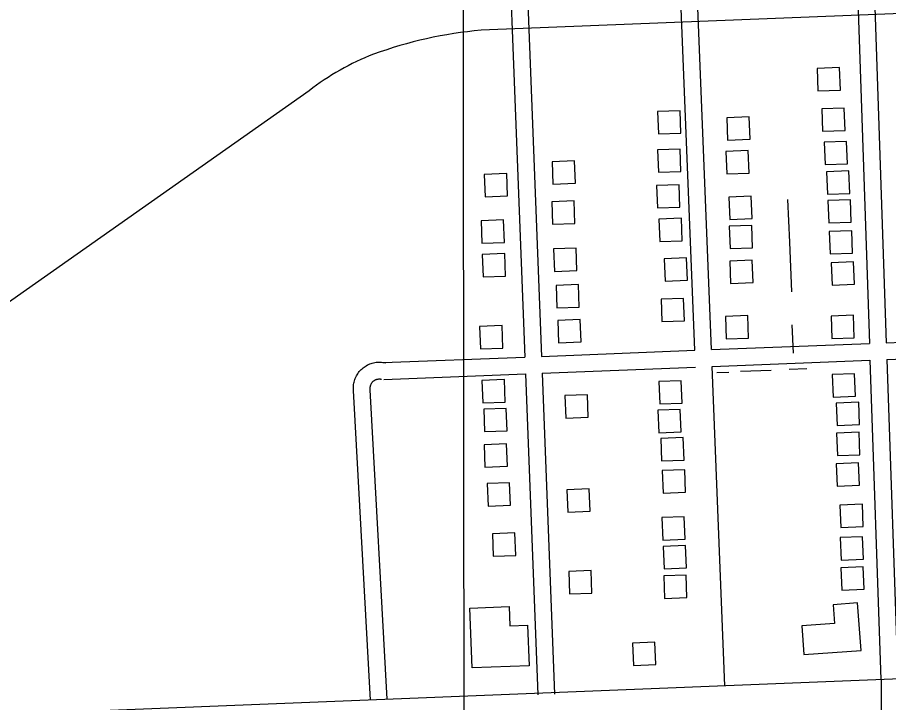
# Model space of a CAD drawing. Extents: x 3313447 to 3351316, y 703786 to 729172.
# Drawn here: x 3327294 to 3328846, y 716221 to 717443 of the extents above; entities that cross this region are included whole.
import ezdxf

# ---------------------------------------------------------------- set-up
doc = ezdxf.new("R2010")
doc.units = 0
for name, color, linetype in [('V-BLDG-OTLN', 7, 'Continuous'), ('V-GRID-MAJR', 7, 'Continuous'), ('V-ROAD-CNTR', 7, 'Continuous'), ('V-TOPO-SHOR', 7, 'Continuous')]:
    doc.layers.add(name, color=color, linetype=linetype)

msp = doc.modelspace()

# ---------------------------------------------------------------- linework, layer by layer
at = {"layer": 'V-BLDG-OTLN'}
for points in [[(3328760.2, 717313.1), (3328758.7, 717353.1), (3328718.7, 717351.5), (3328720.3, 717311.5)], [(3328476, 717236.2), (3328474.5, 717276.2), (3328434.5, 717274.6), (3328436, 717234.7)], [(3328768.5, 717241), (3328766.9, 717281), (3328727, 717279.5), (3328728.5, 717239.5)], [(3328599.2, 717225.3), (3328597.7, 717265.3), (3328557.7, 717263.8), (3328559.3, 717223.8)], [(3328772.9, 717181.5), (3328771.4, 717221.5), (3328731.4, 717219.9), (3328733, 717180)], [(3328476.1, 717167.9), (3328474.5, 717207.9), (3328434.5, 717206.4), (3328436.1, 717166.4)], [(3328597.7, 717165), (3328596.1, 717205), (3328556.1, 717203.4), (3328557.7, 717163.5)], [(3328288.1, 717146.7), (3328286.5, 717186.7), (3328246.6, 717185.1), (3328248.1, 717145.2)], [(3328167.2, 717124.1), (3328165.7, 717164.1), (3328125.7, 717162.6), (3328127.2, 717122.6)], [(3328777.1, 717128.7), (3328775.6, 717168.7), (3328735.6, 717167.2), (3328737.1, 717127.2)], [(3328474.2, 717104.3), (3328472.7, 717144.3), (3328432.7, 717142.8), (3328434.2, 717102.8)], [(3328287.3, 717075.3), (3328285.7, 717115.2), (3328245.8, 717113.7), (3328247.3, 717073.7)], [(3328602.9, 717083.7), (3328601.4, 717123.7), (3328561.4, 717122.2), (3328563, 717082.2)], [(3328779.5, 717077.6), (3328778, 717117.5), (3328738, 717116), (3328739.5, 717076)], [(3328161.5, 717041.4), (3328160, 717081.4), (3328120, 717079.8), (3328121.6, 717039.8)], [(3328478.5, 717044.4), (3328476.9, 717084.3), (3328437, 717082.8), (3328438.5, 717042.8)], [(3328603.8, 717031.7), (3328602.3, 717071.7), (3328562.3, 717070.2), (3328563.9, 717030.2)], [(3328782, 717022.2), (3328780.5, 717062.2), (3328740.5, 717060.6), (3328742.1, 717020.7)], [(3328163.5, 716981.3), (3328162, 717021.3), (3328122, 717019.8), (3328123.6, 716979.8)], [(3328290.8, 716991.3), (3328289.3, 717031.2), (3328249.3, 717029.7), (3328250.9, 716989.7)], [(3328487.8, 716973.9), (3328486.2, 717013.9), (3328446.3, 717012.3), (3328447.8, 716972.3)], [(3328604.7, 716969.6), (3328603.2, 717009.5), (3328563.2, 717008), (3328564.7, 716968)], [(3328785.4, 716966.7), (3328783.8, 717006.7), (3328743.8, 717005.2), (3328745.4, 716965.2)], [(3328295, 716926.1), (3328293.5, 716966.1), (3328253.5, 716964.5), (3328255.1, 716924.6)], [(3328482.3, 716901.6), (3328480.8, 716941.5), (3328440.8, 716940), (3328442.3, 716900)], [(3328596.8, 716870.7), (3328595.3, 716910.7), (3328555.3, 716909.2), (3328556.9, 716869.2)], [(3328785.1, 716871.4), (3328783.6, 716911.4), (3328743.6, 716909.8), (3328745.2, 716869.9)], [(3328298.1, 716863.8), (3328296.5, 716903.7), (3328256.6, 716902.2), (3328258.1, 716862.2)], [(3328158.9, 716853), (3328157.4, 716893), (3328117.4, 716891.4), (3328118.9, 716851.4)], [(3328787.2, 716767), (3328785.6, 716807), (3328745.7, 716805.5), (3328747.2, 716765.5)], [(3328163.1, 716756.7), (3328161.5, 716796.7), (3328121.6, 716795.2), (3328123.1, 716755.2)], [(3328478.3, 716754.7), (3328476.7, 716794.7), (3328436.8, 716793.1), (3328438.3, 716753.2)], [(3328311, 716729.6), (3328309.5, 716769.6), (3328269.5, 716768), (3328271.1, 716728.1)], [(3328794.5, 716716.5), (3328792.9, 716756.5), (3328753, 716754.9), (3328754.5, 716715)], [(3328166.2, 716705.3), (3328164.7, 716745.3), (3328124.7, 716743.7), (3328126.2, 716703.8)], [(3328476.6, 716703.5), (3328475, 716743.4), (3328435, 716741.9), (3328436.6, 716701.9)], [(3328481.6, 716653.1), (3328480, 716693.1), (3328440.1, 716691.5), (3328441.6, 716651.6)], [(3328795.1, 716662.7), (3328793.6, 716702.7), (3328753.6, 716701.2), (3328755.2, 716661.2)], [(3328166.9, 716642.2), (3328165.4, 716682.1), (3328125.4, 716680.6), (3328126.9, 716640.6)], [(3328794.4, 716608.1), (3328792.8, 716648.1), (3328752.8, 716646.5), (3328754.4, 716606.6)], [(3328484.4, 716595.9), (3328482.9, 716635.8), (3328442.9, 716634.3), (3328444.5, 716594.3)], [(3328172.4, 716572.8), (3328170.9, 716612.8), (3328130.9, 716611.2), (3328132.5, 716571.2)], [(3328314.3, 716561.8), (3328312.7, 716601.8), (3328272.8, 716600.3), (3328274.3, 716560.3)], [(3328801, 716534.5), (3328799.4, 716574.4), (3328759.4, 716572.9), (3328761, 716532.9)], [(3328483.5, 716512.1), (3328482, 716552), (3328442, 716550.5), (3328443.6, 716510.5)], [(3328181.7, 716483.1), (3328180.2, 716523.1), (3328140.2, 716521.5), (3328141.8, 716481.5)], [(3328801.4, 716476.5), (3328799.8, 716516.5), (3328759.9, 716514.9), (3328761.4, 716474.9)], [(3328485.9, 716460.7), (3328484.4, 716500.6), (3328444.4, 716499.1), (3328446, 716459.1)], [(3328802.6, 716422.8), (3328801.1, 716462.7), (3328761.1, 716461.2), (3328762.6, 716421.2)], [(3328317.6, 716416), (3328316.1, 716455.9), (3328276.1, 716454.4), (3328277.6, 716414.4)], [(3328486.9, 716408), (3328485.3, 716448), (3328445.4, 716446.5), (3328446.9, 716406.5)], [(3328695.4, 716306.4), (3328797, 716313.8), (3328790.9, 716398.4), (3328747.1, 716395.2), (3328749.5, 716361.9), (3328691.7, 716357.7)], [(3328104.3, 716282.4), (3328100.2, 716389.3), (3328169.9, 716392), (3328171.2, 716357.4), (3328202.8, 716358.6), (3328205.5, 716286.2)], [(3328431.3, 716288.4), (3328429.7, 716328.4), (3328389.8, 716326.8), (3328391.3, 716286.9)]]:
    msp.add_lwpolyline(points, close=True, dxfattribs=at)
at = {"layer": 'V-GRID-MAJR'}
msp.add_spline([(3328090.9, 715239.9), (3328083, 721301.5), (3328075.1, 727363.2), (3328075.1, 727366.3)], degree=3, dxfattribs=at)
at = {"layer": 'V-ROAD-CNTR'}
for points in [[(3328770.3, 718085.9), (3328812, 716861.2)], [(3328500.6, 716848.9), (3328451.9, 718067.9)], [(3328530.6, 716850.1), (3328481.9, 718069.7)], [(3328151, 718050), (3328197.9, 716836.9)], [(3328181, 718051.8), (3328227.9, 716838.1)], [(3328816.2, 717619.6), (3328842, 716862.4)], [(3330506.3, 717514.8), (3330278, 717506.2), (3328120, 717419.7)], [(3327813.4, 717311.7), (3326704.9, 716531.1)], [(3328842, 716862.4), (3329103.6, 716872.7)], [(3328227.9, 716838.1), (3328500.6, 716848.9)], [(3328530.6, 716850.1), (3328812, 716861.2)], [(3327945.5, 716826.9), (3328197.9, 716836.9)], [(3328843, 716832.4), (3329104.6, 716842.7)], [(3328843, 716832.4), (3328862.4, 716262.8)], [(3327892.7, 716776.4), (3327892.5, 716778.3), (3327892.4, 716780.7), (3327892.4, 716783), (3327892.5, 716785.3), (3327892.8, 716787.7), (3327893.2, 716790), (3327893.6, 716792.3), (3327894.2, 716794.5), (3327895, 716796.8), (3327895.8, 716798.9), (3327896.7, 716801.1), (3327897.8, 716803.2), (3327898.9, 716805.2), (3327900.2, 716807.2), (3327901.5, 716809.1), (3327903, 716811), (3327904.5, 716812.7), (3327906.1, 716814.4), (3327907.8, 716816), (3327909.6, 716817.5), (3327911.4, 716819), (3327913.4, 716820.3), (3327915.4, 716821.5), (3327917.4, 716822.7), (3327919.5, 716823.7), (3327921.7, 716824.6), (3327923.9, 716825.4), (3327926.1, 716826.1), (3327928.4, 716826.7), (3327930.7, 716827.1), (3327933, 716827.5), (3327935.3, 716827.7), (3327937.7, 716827.8), (3327940, 716827.8), (3327942.3, 716827.7), (3327944.7, 716827.4), (3327947, 716827.1), (3327949.1, 716826.6), (3327949.6, 716826.5)], [(3328229, 716808.1), (3328501.8, 716818.9)], [(3328531.8, 716820.1), (3328813, 716831.2)], [(3328554.5, 716250.5), (3328531.8, 716820.1)], [(3328813, 716831.2), (3328832.4, 716261.8)], [(3327946.7, 716796.9), (3328199, 716806.9)], [(3328199, 716806.9), (3328221.2, 716234.4)], [(3328229, 716808.1), (3328251.1, 716235.5)], [(3327922.5, 716779.2), (3327922.4, 716780.4), (3327922.4, 716781.2), (3327922.4, 716782), (3327922.4, 716782.9), (3327922.5, 716783.7), (3327922.7, 716784.5), (3327922.8, 716785.3), (3327923, 716786.1), (3327923.3, 716786.9), (3327923.6, 716787.6), (3327923.9, 716788.4), (3327924.3, 716789.1), (3327924.7, 716789.9), (3327925.1, 716790.6), (3327925.6, 716791.2), (3327926.1, 716791.9), (3327926.7, 716792.5), (3327927.2, 716793.1), (3327927.8, 716793.7), (3327928.4, 716794.2), (3327929.1, 716794.7), (3327929.8, 716795.2), (3327930.5, 716795.6), (3327931.2, 716796), (3327932, 716796.4), (3327932.7, 716796.7), (3327933.5, 716797), (3327934.3, 716797.2), (3327935.1, 716797.4), (3327935.9, 716797.6), (3327936.7, 716797.7), (3327937.5, 716797.8), (3327938.3, 716797.8), (3327939.2, 716797.8), (3327940, 716797.8), (3327940.8, 716797.7), (3327941.6, 716797.6), (3327942.6, 716797.4), (3327942.6, 716797.3)], [(3327922.7, 716225), (3327892.6, 716777)], [(3327952.7, 716226.6), (3327922.6, 716778.6)], [(3330469.3, 716327.4), (3326509.4, 716168.5)], [(3328833.5, 716129.3), (3328833.7, 716262.4)]]:
    msp.add_lwpolyline(points, dxfattribs=at)
for centre, radius, start, end in [((3328186.7, 716671), 751.7, 95.0882, 110.0913), ((3328096.8, 716945.9), 462.8, 111.3288, 127.7654)]:
    msp.add_arc(centre, radius, start, end, dxfattribs=at)
at = {"layer": 'V-TOPO-SHOR'}
for p, q in [((3328676.7, 716843.5), (3328674.4, 716894.6)), ((3328700.4, 716816), (3328668.7, 716814.8)), ((3328561.3, 716809.4), (3328540.2, 716808.7)), ((3328637.1, 716813.1), (3328582.3, 716811.1))]:
    msp.add_line(p, q, dxfattribs=at)
msp.add_lwpolyline([(3328674, 716953.2), (3328670.2, 717041.9), (3328666.6, 717117.7)], dxfattribs=at)

doc.saveas('drawing.dxf')
